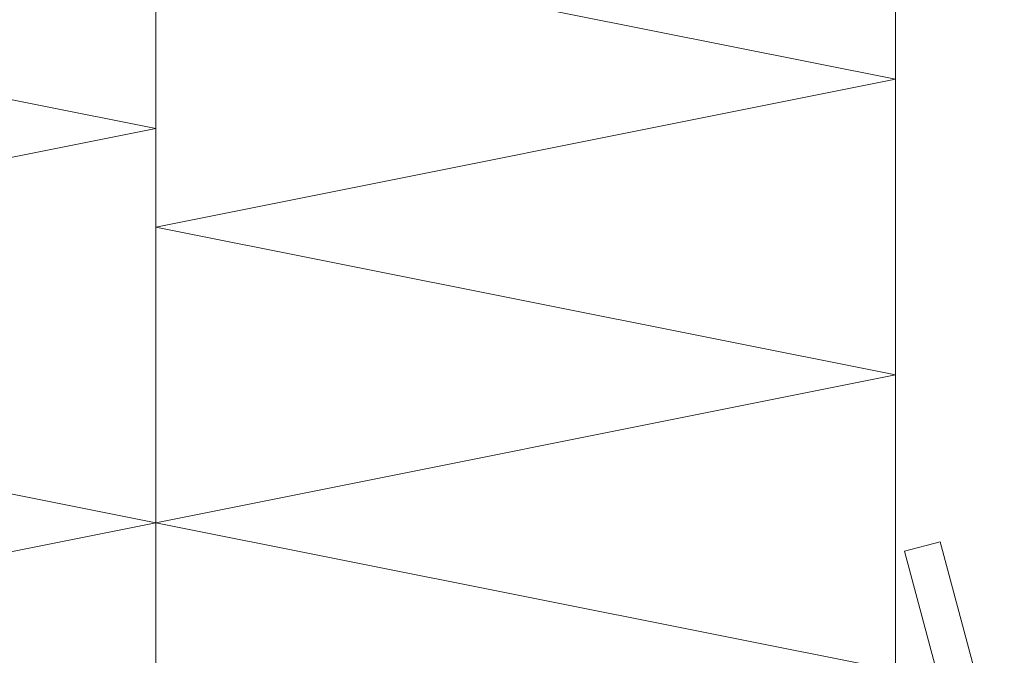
# Model space of a CAD drawing. Extents: x 4615668 to 9294084, y 5325188 to 10688993.
# Tile 383 of 656: x 4636259.82 to 4636263.81, y 5331674.34 to 5331676.92. Entities that reach past the tile are written whole.
import ezdxf
from ezdxf import colors
from ezdxf.entities.mleader import LeaderData, LeaderLine
from ezdxf.math import Vec2, Vec3

# ---------------------------------------------------------------- set-up
doc = ezdxf.new("R2010")
doc.units = 0
doc.header["$MEASUREMENT"] = 0
doc.layers.add('ATH 3-0', color=102, linetype='Continuous', lineweight=5)
doc.layers.add('ATH Al', color=5, linetype='Continuous', lineweight=5)
doc.layers.add('OPIS', color=7, linetype='Continuous')
doc.styles.get("Standard").update_dxf_attribs({"font": 'txt.shx'})

# ---------------------------------------------------------------- blocks, each defined once
blk = doc.blocks.new('*U5395')
at = {"color": 0, "linetype": 'ByBlock', "lineweight": -2, "transparency": 16777216}
blk.add_lwpolyline([(0, 0), (0, -52.5, -0.876976), (-1.966, -52.759), (-5.201, -40.685), (-6.65, -41.073), (-3.415, -53.147, 0.876976), (1.5, -52.5), (1.5, 0)], format="xyb", close=True, dxfattribs=at)
blk = doc.blocks.new('*U5352')
at = {"color": 0, "linetype": 'ByBlock', "lineweight": -2, "transparency": 16777216}
blk.add_lwpolyline([(0, 0), (0, -338.4998), (40, -338.4998), (40, 0)], close=True, dxfattribs=at)
at = {"layer": 'ATH 3-0'}
blk.add_lwpolyline([(0, 0), (40, -8), (0, -16), (40, -24), (0, -32)], dxfattribs=at)
blk = doc.blocks.new('*U5353')
at = {"color": 0, "linetype": 'ByBlock', "lineweight": -2, "transparency": 16777216}
blk.add_lwpolyline([(0, 0), (0, -338.4998), (30, -338.4998), (30, 0)], close=True, dxfattribs=at)
at = {"layer": 'ATH 3-0'}
blk.add_lwpolyline([(0, 0), (30, -6), (0, -12), (30, -18), (0, -24), (30, -30)], dxfattribs=at)

msp = doc.modelspace()

# ---------------------------------------------------------------- block references
at = {"layer": 'ATH 3-0', "lineweight": 5, "xscale": 0.1, "yscale": 0.1, "zscale": 0.1}
for name, p in [('*U5352', (4636256.3695, 5331677.2776, -155.7871)), ('*U5353', (4636260.3695, 5331677.2776, -155.7871))]:
    msp.add_blockref(name, p, dxfattribs=at)
at = {"layer": 'ATH Al', "color": 5, "lineweight": 5, "xscale": 0.1, "yscale": 0.1, "zscale": 0.1}
msp.add_blockref('*U5395', (4636264.0707, 5331678.8692), dxfattribs=at)

# ---------------------------------------------------------------- leaders
at = {"layer": 'OPIS', "lineweight": 5, "ltscale": 0.7}
ml = msp.add_multileader_mtext('Standard', dxfattribs=at)
ml.set_content('obróbka alu surowa', color=4)
ml.set_leader_properties()
ml.build(insert=Vec2(0, 0))
ml.multileader.update_dxf_attribs({"text_left_attachment_type": 6, "text_right_attachment_type": 6, "dogleg_length": 1, "arrow_head_size": 1.5})
ctx = ml.context
ctx.base_point, ctx.char_height, ctx.arrow_head_size, ctx.landing_gap_size, ctx.plane_origin = Vec3(4636200.4001, 5331701.4619, -155.7871), 2, 1.5, 0.144, Vec3(4636421.5169, 5331657.6686, -155.7871)
ctx.left_attachment, ctx.right_attachment = 6, 6
notes = []
notes.append((ctx, [(0, (1, 1, 0), (4636236.0215, 5331701.4619, -155.7871), (-1, 0), 1, [(0, [(4636245.465, 5331674.4277, -155.7871)], 0, [])])]))
ctx.mtext.insert, ctx.mtext.rotation, ctx.mtext.width, ctx.mtext.defined_height, ctx.mtext.flow_direction = Vec3(4636200.5441, 5331703.8619, -155.7871), 6.283185, 1666.432067, 407.4804, 5
ml = msp.add_multileader_mtext('Standard', dxfattribs=at)
ml.set_content('kotwa FBN M12/30', color=4)
ml.set_leader_properties()
ml.build(insert=Vec2(0, 0))
ml.multileader.update_dxf_attribs({"text_left_attachment_type": 6, "text_right_attachment_type": 6, "dogleg_length": 1, "arrow_head_size": 1.5})
ctx = ml.context
ctx.base_point, ctx.char_height, ctx.arrow_head_size, ctx.landing_gap_size, ctx.plane_origin = Vec3(4636193.9333, 5331683.9025), 2, 1.5, 0.144, Vec3(4636416.3413, 5331658.0593)
ctx.left_attachment, ctx.right_attachment = 6, 6
notes.append((ctx, [(0, (1, 1, 0), (4636225.5546, 5331683.9025), (-1, 0), 1, [(0, [(4636246.9085, 5331651.9276)], 0, [])])]))
ctx.mtext.insert, ctx.mtext.rotation, ctx.mtext.width, ctx.mtext.defined_height, ctx.mtext.flow_direction = Vec3(4636194.0773, 5331686.3025), 6.283185, 1666.432067, 407.4804, 5
for ctx, leaders in notes:
    for number, flags, end, landing, length, lines in leaders:
        leader = LeaderData()
        leader.index, (leader.has_last_leader_line, leader.has_dogleg_vector, leader.attachment_direction) = number, flags
        leader.last_leader_point, leader.dogleg_vector, leader.dogleg_length = Vec3(end), Vec3(landing), length
        for number, points, colour, breaks in lines:
            line = LeaderLine()
            line.index, line.vertices, line.color, line.breaks = number, Vec3.list(points), colors.encode_raw_color(colour), breaks
            leader.lines.append(line)
        ctx.leaders.append(leader)

doc.saveas('drawing.dxf')
